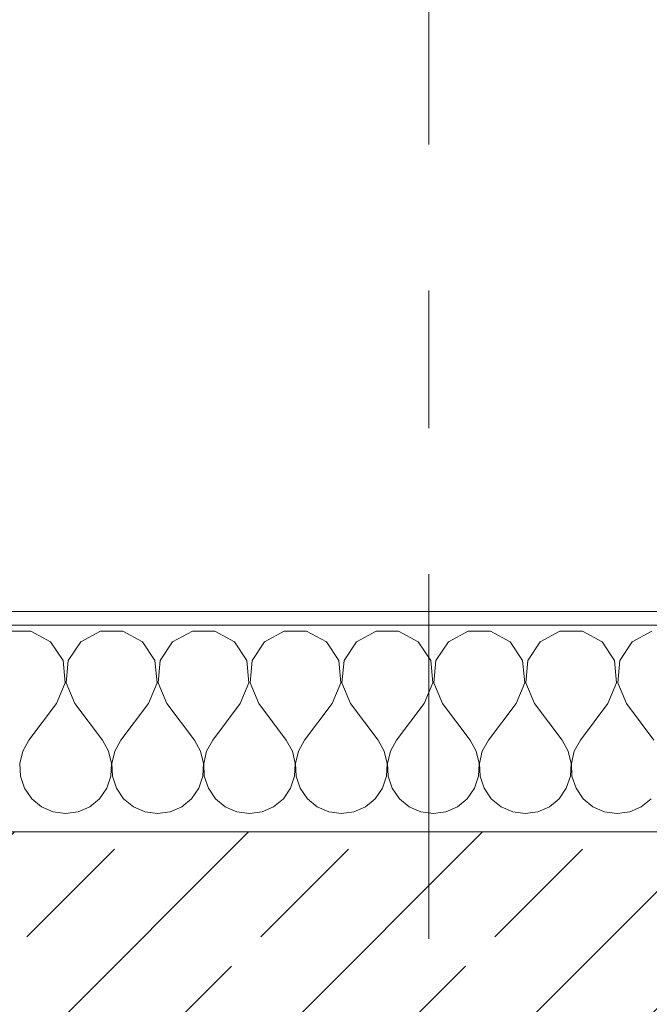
# Model space of a CAD drawing. Header units: metres. Extents: x -4 to 100, y -11 to 17.
# Tile 532 of 656: x 39.833 to 40.29, y 13.57 to 14.284. Entities that reach past the tile are written whole.
import ezdxf

# ---------------------------------------------------------------- set-up
doc = ezdxf.new("R2010")
doc.units = ezdxf.units.M
doc.header["$MEASUREMENT"] = 0
doc.linetypes.add('Strichlinie doppelt', pattern=[0.546806, 0.264583, -0.105833, 0.070556, -0.105833])
for name, color, linetype in [('152 - Bemaßung_ Beschriftung.Ausbau', 7, 'Continuous'), ('451 - Universal.Achsen Raster', 7, 'Continuous'), ('603 - Struktur.Bodenplatte_ Decke Roh', 7, 'Continuous'), ('604 - Struktur.Wand Aussen', 7, 'Continuous')]:
    doc.layers.add(name, color=color, linetype=linetype)
doc.styles.add('ERSTELLTER_STIL_2', font='txt')
doc.dimstyles.new('ERSTELLTER_STIL__5', dxfattribs={"dimtxt": 0.1, "dimasz": 0.0532, "dimexe": 0.18, "dimexo": 0.0625, "dimgap": 0, "dimtad": 1, "dimtih": 1, "dimtoh": 1, "dimzin": 0, "dimdsep": 46, "dimtxsty": 'ERSTELLTER_STIL_2', "dimblk": 'ARROWHEAD_2', "dimblk1": 'ARROWHEAD_2', "dimblk2": 'ARROWHEAD_2', "dimcen": 0.09, "dimse1": 1, "dimse2": 1, "dimclrd": 7, "dimclre": 7, "dimclrt": 7, "dimazin": 0, "dimtfac": 1, "dimtdec": 4, "dimtmove": 0, "dimatfit": 3, "dimfxl": 1, "dimtolj": 1, "dimtzin": 0, "dimarcsym": 0})

# ---------------------------------------------------------------- blocks, each defined once
blk = doc.blocks.new('*X73')
at = {"layer": '604 - Struktur.Wand Aussen', "color": 7, "linetype": 'Continuous', "lineweight": 5}
for p, q in [((39.84145, 13.84066), (39.82521, 13.84066)), ((39.85576, 13.83299), (39.84145, 13.84066)), ((39.89188, 13.84066), (39.87757, 13.83299)), ((39.90812, 13.84066), (39.89188, 13.84066)), ((39.92243, 13.83299), (39.90812, 13.84066)), ((39.95855, 13.84066), (39.94424, 13.83299)), ((39.97479, 13.84066), (39.95855, 13.84066)), ((39.9891, 13.83299), (39.97479, 13.84066)), ((40.02521, 13.84066), (40.0109, 13.83299)), ((40.04145, 13.84066), (40.02521, 13.84066)), ((40.05576, 13.83299), (40.04145, 13.84066)), ((40.09188, 13.84066), (40.07757, 13.83299)), ((40.10812, 13.84066), (40.09188, 13.84066)), ((40.12243, 13.83299), (40.10812, 13.84066)), ((40.15855, 13.84066), (40.14424, 13.83299)), ((40.17479, 13.84066), (40.15855, 13.84066)), ((40.1891, 13.83299), (40.17479, 13.84066)), ((40.22521, 13.84066), (40.2109, 13.83299)), ((40.24145, 13.84066), (40.22521, 13.84066)), ((40.25576, 13.83299), (40.24145, 13.84066)), ((40.29188, 13.84066), (40.27757, 13.83299)), ((39.86475, 13.81947), (39.85576, 13.83299)), ((39.87757, 13.83299), (39.86858, 13.81947)), ((39.93142, 13.81947), (39.92243, 13.83299)), ((39.94424, 13.83299), (39.93525, 13.81947)), ((39.99808, 13.81947), (39.9891, 13.83299)), ((40.0109, 13.83299), (40.00192, 13.81947)), ((40.06475, 13.81947), (40.05576, 13.83299)), ((40.07757, 13.83299), (40.06858, 13.81947)), ((40.13142, 13.81947), (40.12243, 13.83299)), ((40.14424, 13.83299), (40.13525, 13.81947)), ((40.19808, 13.81947), (40.1891, 13.83299)), ((40.2109, 13.83299), (40.20192, 13.81947)), ((40.26475, 13.81947), (40.25576, 13.83299)), ((40.27757, 13.83299), (40.26858, 13.81947)), ((39.86629, 13.8033), (39.86475, 13.81947)), ((39.86858, 13.81947), (39.86705, 13.8033)), ((39.93295, 13.8033), (39.93142, 13.81947)), ((39.93525, 13.81947), (39.93371, 13.8033)), ((39.99962, 13.8033), (39.99808, 13.81947)), ((40.00192, 13.81947), (40.00038, 13.8033)), ((40.06629, 13.8033), (40.06475, 13.81947)), ((40.06858, 13.81947), (40.06705, 13.8033)), ((40.13295, 13.8033), (40.13142, 13.81947)), ((40.13525, 13.81947), (40.13371, 13.8033)), ((40.19962, 13.8033), (40.19808, 13.81947)), ((40.20192, 13.81947), (40.20038, 13.8033)), ((40.26629, 13.8033), (40.26475, 13.81947)), ((40.26858, 13.81947), (40.26705, 13.8033)), ((39.86, 13.78833), (39.86629, 13.8033)), ((39.86705, 13.8033), (39.87333, 13.78833)), ((39.92667, 13.78833), (39.93295, 13.8033)), ((39.93371, 13.8033), (39.94, 13.78833)), ((39.99333, 13.78833), (39.99962, 13.8033)), ((40.00038, 13.8033), (40.00667, 13.78833)), ((40.06, 13.78833), (40.06629, 13.8033)), ((40.06705, 13.8033), (40.07333, 13.78833)), ((40.12667, 13.78833), (40.13295, 13.8033)), ((40.13371, 13.8033), (40.14, 13.78833)), ((40.19333, 13.78833), (40.19962, 13.8033)), ((40.20038, 13.8033), (40.20667, 13.78833)), ((40.26, 13.78833), (40.26629, 13.8033)), ((40.26705, 13.8033), (40.27333, 13.78833)), ((39.86, 13.78833), (39.84, 13.76167)), ((39.87333, 13.78833), (39.89333, 13.76167)), ((39.92667, 13.78833), (39.90667, 13.76167)), ((39.94, 13.78833), (39.96, 13.76167)), ((39.99333, 13.78833), (39.97333, 13.76167)), ((40.00667, 13.78833), (40.02667, 13.76167)), ((40.06, 13.78833), (40.04, 13.76167)), ((40.07333, 13.78833), (40.09333, 13.76167)), ((40.12667, 13.78833), (40.10667, 13.76167)), ((40.14, 13.78833), (40.16, 13.76167)), ((40.19333, 13.78833), (40.17333, 13.76167)), ((40.20667, 13.78833), (40.22667, 13.76167)), ((40.26, 13.78833), (40.24, 13.76167)), ((40.27333, 13.78833), (40.29333, 13.76167)), ((39.84, 13.76167), (39.83555, 13.75362)), ((39.89778, 13.75362), (39.89333, 13.76167)), ((39.90667, 13.76167), (39.90222, 13.75362)), ((39.96445, 13.75362), (39.96, 13.76167)), ((39.97333, 13.76167), (39.96888, 13.75362)), ((40.03112, 13.75362), (40.02667, 13.76167)), ((40.04, 13.76167), (40.03555, 13.75362)), ((40.09778, 13.75362), (40.09333, 13.76167)), ((40.10667, 13.76167), (40.10222, 13.75362)), ((40.16445, 13.75362), (40.16, 13.76167)), ((40.17333, 13.76167), (40.16888, 13.75362)), ((40.23112, 13.75362), (40.22667, 13.76167)), ((40.24, 13.76167), (40.23555, 13.75362)), ((39.83555, 13.75362), (39.83347, 13.74466)), ((39.89987, 13.74466), (39.89778, 13.75362)), ((39.90222, 13.75362), (39.90013, 13.74466)), ((39.96653, 13.74466), (39.96445, 13.75362)), ((39.96888, 13.75362), (39.9668, 13.74466)), ((40.0332, 13.74466), (40.03112, 13.75362)), ((40.03555, 13.75362), (40.03347, 13.74466)), ((40.09987, 13.74466), (40.09778, 13.75362)), ((40.10222, 13.75362), (40.10013, 13.74466)), ((40.16653, 13.74466), (40.16445, 13.75362)), ((40.16888, 13.75362), (40.1668, 13.74466)), ((40.2332, 13.74466), (40.23112, 13.75362)), ((40.23555, 13.75362), (40.23347, 13.74466)), ((39.83347, 13.74466), (39.83391, 13.73547)), ((39.89942, 13.73547), (39.89987, 13.74466)), ((39.90013, 13.74466), (39.90058, 13.73547)), ((39.96609, 13.73547), (39.96653, 13.74466)), ((39.9668, 13.74466), (39.96725, 13.73547)), ((40.03275, 13.73547), (40.0332, 13.74466)), ((40.03347, 13.74466), (40.03391, 13.73547)), ((40.09942, 13.73547), (40.09987, 13.74466)), ((40.10013, 13.74466), (40.10058, 13.73547)), ((40.16609, 13.73547), (40.16653, 13.74466)), ((40.1668, 13.74466), (40.16725, 13.73547)), ((40.23275, 13.73547), (40.2332, 13.74466)), ((40.23347, 13.74466), (40.23391, 13.73547)), ((39.83391, 13.73547), (39.83685, 13.72676)), ((39.89648, 13.72676), (39.89942, 13.73547)), ((39.90058, 13.73547), (39.90352, 13.72676)), ((39.96315, 13.72676), (39.96609, 13.73547)), ((39.96725, 13.73547), (39.97019, 13.72676)), ((40.02981, 13.72676), (40.03275, 13.73547)), ((40.03391, 13.73547), (40.03685, 13.72676)), ((40.09648, 13.72676), (40.09942, 13.73547)), ((40.10058, 13.73547), (40.10352, 13.72676)), ((40.16315, 13.72676), (40.16609, 13.73547)), ((40.16725, 13.73547), (40.17019, 13.72676)), ((40.22981, 13.72676), (40.23275, 13.73547)), ((40.23391, 13.73547), (40.23685, 13.72676)), ((39.83685, 13.72676), (39.84206, 13.71918)), ((39.89127, 13.71918), (39.89648, 13.72676)), ((39.90352, 13.72676), (39.90873, 13.71918)), ((39.95794, 13.71918), (39.96315, 13.72676)), ((39.97019, 13.72676), (39.97539, 13.71918)), ((40.02461, 13.71918), (40.02981, 13.72676)), ((40.03685, 13.72676), (40.04206, 13.71918)), ((40.09127, 13.71918), (40.09648, 13.72676)), ((40.10352, 13.72676), (40.10873, 13.71918)), ((40.15794, 13.71918), (40.16315, 13.72676)), ((40.17019, 13.72676), (40.17539, 13.71918)), ((40.22461, 13.71918), (40.22981, 13.72676)), ((40.23685, 13.72676), (40.24206, 13.71918)), ((39.84206, 13.71918), (39.84914, 13.71331)), ((39.88419, 13.71331), (39.89127, 13.71918)), ((39.90873, 13.71918), (39.91581, 13.71331)), ((39.95086, 13.71331), (39.95794, 13.71918)), ((39.97539, 13.71918), (39.98248, 13.71331)), ((40.01752, 13.71331), (40.02461, 13.71918)), ((40.04206, 13.71918), (40.04914, 13.71331)), ((40.08419, 13.71331), (40.09127, 13.71918)), ((40.10873, 13.71918), (40.11581, 13.71331)), ((40.15086, 13.71331), (40.15794, 13.71918)), ((40.17539, 13.71918), (40.18248, 13.71331)), ((40.21752, 13.71331), (40.22461, 13.71918)), ((40.24206, 13.71918), (40.24914, 13.71331)), ((40.28419, 13.71331), (40.29127, 13.71918)), ((39.84914, 13.71331), (39.85756, 13.7096)), ((39.85756, 13.7096), (39.86667, 13.70833)), ((39.86667, 13.70833), (39.87578, 13.7096)), ((39.87578, 13.7096), (39.88419, 13.71331)), ((39.91581, 13.71331), (39.92422, 13.7096)), ((39.92422, 13.7096), (39.93333, 13.70833)), ((39.93333, 13.70833), (39.94244, 13.7096)), ((39.94244, 13.7096), (39.95086, 13.71331)), ((39.98248, 13.71331), (39.99089, 13.7096)), ((39.99089, 13.7096), (40, 13.70833)), ((40, 13.70833), (40.00911, 13.7096)), ((40.00911, 13.7096), (40.01752, 13.71331)), ((40.04914, 13.71331), (40.05756, 13.7096)), ((40.05756, 13.7096), (40.06667, 13.70833)), ((40.06667, 13.70833), (40.07578, 13.7096)), ((40.07578, 13.7096), (40.08419, 13.71331)), ((40.11581, 13.71331), (40.12422, 13.7096)), ((40.12422, 13.7096), (40.13333, 13.70833)), ((40.13333, 13.70833), (40.14244, 13.7096)), ((40.14244, 13.7096), (40.15086, 13.71331)), ((40.18248, 13.71331), (40.19089, 13.7096)), ((40.19089, 13.7096), (40.2, 13.70833)), ((40.2, 13.70833), (40.20911, 13.7096)), ((40.20911, 13.7096), (40.21752, 13.71331)), ((40.24914, 13.71331), (40.25756, 13.7096)), ((40.25756, 13.7096), (40.26667, 13.70833)), ((40.26667, 13.70833), (40.27578, 13.7096)), ((40.27578, 13.7096), (40.28419, 13.71331))]:
    blk.add_line(p, q, dxfattribs=at)
blk = doc.blocks.new('*D304')
at = {"layer": '152 - Bemaßung_ Beschriftung.Ausbau', "color": 7, "linetype": 'Continuous', "lineweight": 5}
for p, q in [((39.53, 14.8025), (39.53, 14.9075)), ((39.55021, 14.89), (39.50979, 14.82)), ((40.74021, 14.89), (40.69979, 14.82)), ((37.13, 14.855), (39.53, 14.855)), ((39.53, 14.855), (40.72, 14.855))]:
    blk.add_line(p, q, dxfattribs=at)
at = {"layer": '152 - Bemaßung_ Beschriftung.Ausbau', "color": 7, "lineweight": 5, "insert": (39.99197, 14.875), "char_height": 0.1, "attachment_point": 7, "style": 'ERSTELLTER_STIL_2'}
blk.add_mtext('\\A1;{\\pql;\\fArial|b0|i0|c0|p38;1,19}', dxfattribs=at)
blk = doc.blocks.new('ARROWHEAD_2')
at = {"color": 0, "linetype": 'Continuous', "lineweight": 0}
for p, q in [((-0.378, -0.655), (0.378, 0.655)), ((0, 0), (-1, 0))]:
    blk.add_line(p, q, dxfattribs=at)
blk = doc.blocks.new('*D305')
at = {"layer": '152 - Bemaßung_ Beschriftung.Ausbau', "color": 7, "linetype": 'Continuous', "lineweight": 5}
for p, q in [((40.72, 14.8025), (40.72, 14.9075)), ((40.74021, 14.89), (40.69979, 14.82)), ((43.14021, 14.89), (43.09979, 14.82)), ((39.53, 14.855), (40.72, 14.855)), ((40.72, 14.855), (43.12, 14.855))]:
    blk.add_line(p, q, dxfattribs=at)
at = {"layer": '152 - Bemaßung_ Beschriftung.Ausbau', "color": 7, "lineweight": 5, "char_height": 0.1, "attachment_point": 7, "style": 'ERSTELLTER_STIL_2'}
for s, insert in [('\\A1;{\\pql;\\fArial|b0|i0|c0|p38;2,40}', (41.78697, 14.875)), ('\\A1;{\\pql;\\fArial|b0|i0|c0|p38;2,01}', (41.78697, 14.735))]:
    blk.add_mtext(s, dxfattribs=dict(at, insert=insert))
blk = doc.blocks.new('*D338')
at = {"layer": '152 - Bemaßung_ Beschriftung.Ausbau', "color": 7, "linetype": 'Continuous', "lineweight": 5}
for p, q in [((36.58999, 15.3025), (36.58999, 15.4075)), ((36.6102, 15.39), (36.56978, 15.32)), ((40.0702, 15.39), (40.02978, 15.32)), ((36.46999, 15.355), (36.58999, 15.355)), ((36.58999, 15.355), (40.04999, 15.355))]:
    blk.add_line(p, q, dxfattribs=at)
at = {"layer": '152 - Bemaßung_ Beschriftung.Ausbau', "color": 7, "lineweight": 5, "char_height": 0.1, "attachment_point": 7, "style": 'ERSTELLTER_STIL_2'}
for s, insert in [('\\A1;{\\pql;\\fArial|b0|i0|c0|p38;3,46}', (38.11107, 15.375)), ('\\A1;{\\pql;\\fArial|b0|i0|c0|p38;16}', (39.87799, 15.375))]:
    blk.add_mtext(s, dxfattribs=dict(at, insert=insert))
blk = doc.blocks.new('*D339')
at = {"layer": '152 - Bemaßung_ Beschriftung.Ausbau', "color": 7, "linetype": 'Continuous', "lineweight": 5}
for p, q in [((40.04999, 15.3025), (40.04999, 15.4075)), ((40.0702, 15.39), (40.02978, 15.32)), ((40.2302, 15.39), (40.18978, 15.32)), ((36.58999, 15.355), (40.04999, 15.355)), ((40.04999, 15.355), (40.20999, 15.355))]:
    blk.add_line(p, q, dxfattribs=at)
blk = doc.blocks.new('*D340')
at = {"layer": '152 - Bemaßung_ Beschriftung.Ausbau', "color": 7, "linetype": 'Continuous', "lineweight": 5}
for p, q in [((40.20999, 15.3025), (40.20999, 15.4075)), ((40.2302, 15.39), (40.18978, 15.32)), ((47.26023, 15.39), (47.21982, 15.32)), ((40.04999, 15.355), (40.20999, 15.355)), ((40.20999, 15.355), (47.24003, 15.355))]:
    blk.add_line(p, q, dxfattribs=at)
at = {"layer": '152 - Bemaßung_ Beschriftung.Ausbau', "color": 7, "lineweight": 5, "char_height": 0.1, "attachment_point": 7, "style": 'ERSTELLTER_STIL_2'}
for s, insert in [('\\A1;{\\pql;\\fArial|b0|i0|c0|p38;7,03}', (43.51609, 15.375)), ('\\A1;{\\pql;\\fArial|b0|i0|c0|p38;17}', (47.06802, 15.375))]:
    blk.add_mtext(s, dxfattribs=dict(at, insert=insert))
blk = doc.blocks.new('*D341')
at = {"layer": '152 - Bemaßung_ Beschriftung.Ausbau', "color": 7, "linetype": 'Continuous', "lineweight": 5}
for p, q in [((47.24003, 15.3025), (47.24003, 15.4075)), ((47.26023, 15.39), (47.21982, 15.32)), ((47.43023, 15.39), (47.38982, 15.32)), ((40.20999, 15.355), (47.24003, 15.355)), ((47.24003, 15.355), (47.41003, 15.355))]:
    blk.add_line(p, q, dxfattribs=at)
blk = doc.blocks.new('*D375')
at = {"layer": '152 - Bemaßung_ Beschriftung.Ausbau', "color": 7, "linetype": 'Continuous', "lineweight": 5}
for p, q in [((36.67999, 15.8025), (36.67999, 15.9075)), ((36.7002, 15.89), (36.65978, 15.82)), ((40.0002, 15.89), (39.95978, 15.82)), ((36.37999, 15.855), (36.67999, 15.855)), ((36.67999, 15.855), (39.97999, 15.855))]:
    blk.add_line(p, q, dxfattribs=at)
at = {"layer": '152 - Bemaßung_ Beschriftung.Ausbau', "color": 7, "lineweight": 5, "insert": (38.19696, 15.875), "char_height": 0.1, "attachment_point": 7, "style": 'ERSTELLTER_STIL_2'}
blk.add_mtext('\\A1;{\\pql;\\fArial|b0|i0|c0|p38;3,30}', dxfattribs=at)
blk = doc.blocks.new('*D376')
at = {"layer": '152 - Bemaßung_ Beschriftung.Ausbau', "color": 7, "linetype": 'Continuous', "lineweight": 5}
for p, q in [((39.97999, 15.8025), (39.97999, 15.9075)), ((40.0002, 15.89), (39.95978, 15.82)), ((40.3002, 15.89), (40.25978, 15.82)), ((36.67999, 15.855), (39.97999, 15.855)), ((39.97999, 15.855), (40.27999, 15.855))]:
    blk.add_line(p, q, dxfattribs=at)
at = {"layer": '152 - Bemaßung_ Beschriftung.Ausbau', "color": 7, "lineweight": 5, "insert": (40.0541, 15.875), "char_height": 0.1, "attachment_point": 7, "style": 'ERSTELLTER_STIL_2'}
blk.add_mtext('\\A1;{\\pql;\\fArial|b0|i0|c0|p38;30}', dxfattribs=at)
blk = doc.blocks.new('*D377')
at = {"layer": '152 - Bemaßung_ Beschriftung.Ausbau', "color": 7, "linetype": 'Continuous', "lineweight": 5}
for p, q in [((40.27999, 15.8025), (40.27999, 15.9075)), ((40.3002, 15.89), (40.25978, 15.82)), ((43.6002, 15.89), (43.55978, 15.82)), ((39.97999, 15.855), (40.27999, 15.855)), ((40.27999, 15.855), (43.57999, 15.855))]:
    blk.add_line(p, q, dxfattribs=at)
at = {"layer": '152 - Bemaßung_ Beschriftung.Ausbau', "color": 7, "lineweight": 5, "insert": (41.79696, 15.875), "char_height": 0.1, "attachment_point": 7, "style": 'ERSTELLTER_STIL_2'}
blk.add_mtext('\\A1;{\\pql;\\fArial|b0|i0|c0|p38;3,30}', dxfattribs=at)
blk = doc.blocks.new('*D378')
at = {"layer": '152 - Bemaßung_ Beschriftung.Ausbau', "color": 7, "linetype": 'Continuous', "lineweight": 5}
for p, q in [((43.57999, 15.8025), (43.57999, 15.9075)), ((43.6002, 15.89), (43.55978, 15.82)), ((43.9002, 15.89), (43.85978, 15.82)), ((40.27999, 15.855), (43.57999, 15.855)), ((43.57999, 15.855), (43.87999, 15.855))]:
    blk.add_line(p, q, dxfattribs=at)
at = {"layer": '152 - Bemaßung_ Beschriftung.Ausbau', "color": 7, "lineweight": 5, "insert": (43.6541, 15.875), "char_height": 0.1, "attachment_point": 7, "style": 'ERSTELLTER_STIL_2'}
blk.add_mtext('\\A1;{\\pql;\\fArial|b0|i0|c0|p38;30}', dxfattribs=at)

msp = doc.modelspace()

# ---------------------------------------------------------------- hatches: boundary and pattern name
at = {"layer": '604 - Struktur.Wand Aussen', "linetype": 'Continuous', "lineweight": 0, "true_color": 0x000000}
h = msp.add_hatch(dxfattribs=at)
h.set_pattern_fill('Verputz_0001', color=18, style=0, pattern_type=2)
h.set_pattern_definition([(0, (0, 0), (0, 0.08660254), [0, -0.05]), (0, (0.025, 0.0433), (0, 0.08660254), [0, -0.05])])
h.paths.add_polyline_path([(39.44, 13.855), (39.44, 13.845), (40.81, 13.845), (40.81, 13.855)])
h = msp.add_hatch(dxfattribs=at)
h.set_pattern_fill('Beton__Stahlbeton_0001', color=18, style=0, pattern_type=2)
h.set_pattern_definition([(45, (0, 0), (-0.0848528, 0.0848528), []), (45, (-0.04243, 0.04243), (-0.0848528, 0.0848528), [0.09, -0.03])])
h.paths.add_polyline_path([(39.47, 13.695), (39.47, 13.575), (39.53, 13.575), (39.53, 13.505), (39.53, 13.455), (40.72, 13.455), (40.72, 13.505), (40.72, 13.575), (40.78, 13.575), (40.78, 13.695)])

# ---------------------------------------------------------------- linework, layer by layer
at = {"layer": '451 - Universal.Achsen Raster', "color": 160, "linetype": 'Strichlinie doppelt', "lineweight": 9, "true_color": 0x3232ff}
msp.add_line((40.12999, -10.585), (40.12999, 16.355), dxfattribs=at)
at = {"layer": '603 - Struktur.Bodenplatte_ Decke Roh', "color": 7, "linetype": 'Continuous', "lineweight": 18, "flags": 128}
msp.add_lwpolyline([(62.27503, 0.005), (62.27503, 13.695), (50.77999, 13.695), (50.77999, 13.455), (50.77999, 12.99998), (50.84003, 12.99998), (50.84003, 8.58498), (49.03003, 8.58498), (49.03003, 8.72498), (47.41003, 8.72498), (47.41003, 12.99998), (47.47999, 12.99998), (47.47999, 13.455), (47.47999, 13.695), (14.77999, 13.695)], dxfattribs=at)
at = {"layer": '604 - Struktur.Wand Aussen', "color": 7, "linetype": 'Continuous', "lineweight": 5}
msp.add_line((40.78, 13.845), (39.47, 13.845), dxfattribs=at)
at = {"layer": '604 - Struktur.Wand Aussen', "color": 7, "linetype": 'Continuous', "lineweight": 13}
msp.add_line((40.78, 13.695), (39.47, 13.695), dxfattribs=at)
at = {"layer": '604 - Struktur.Wand Aussen', "color": 7, "linetype": 'Continuous', "lineweight": 5, "flags": 128}
msp.add_lwpolyline([(40.81, 13.855), (39.44, 13.855)], dxfattribs=at)

# ---------------------------------------------------------------- block references
at = {"layer": '604 - Struktur.Wand Aussen', "color": 7, "lineweight": 18}
msp.add_blockref('*X73', (0, 0), dxfattribs=at)

# ---------------------------------------------------------------- dimensions: what is measured, and where the dimension line sits
at = {"layer": '152 - Bemaßung_ Beschriftung.Ausbau', "color": 7, "linetype": 'Continuous', "lineweight": 5}
for base, p1, p2, picture, middle in [((39.97999, 15.855), (36.67999, 12.99998), (39.97999, 12.99998), '*D375', (38.32684, 15.925)), ((40.27999, 15.855), (39.97999, 12.99998), (40.27999, 12.99998), '*D376', (40.13034, 15.925)), ((43.57999, 15.855), (40.27999, 12.99998), (43.57999, 12.99998), '*D377', (41.92684, 15.925)), ((43.87999, 15.855), (43.57999, 12.99998), (43.87999, 12.99998), '*D378', (43.73034, 15.925)), ((40.04999, 15.355), (36.58999, 10.61749), (40.04999, 10.72857), '*D338', (38.24096, 15.425)), ((47.24003, 15.355), (40.20999, 10.72857), (47.24003, 10.73469), '*D340', (43.64597, 15.425)), ((40.20999, 15.355), (40.04999, 10.72857), (40.20999, 10.72857), '*D339', (39.95422, 15.425)), ((47.41003, 15.355), (47.24003, 10.73469), (47.41003, 10.73469), '*D341', (47.14426, 15.425)), ((40.72, 14.855), (39.53, 13.575), (40.72, 13.575), '*D304', (40.12185, 14.925)), ((43.12, 14.855), (40.72, 13.575), (43.12, 13.575), '*D305', (41.91685, 14.925))]:
    dim = msp.add_linear_dim(base=base, p1=p1, p2=p2, angle=0, dimstyle='ERSTELLTER_STIL__5', dxfattribs=at)
    dim.commit()
    dim.dimension.update_dxf_attribs({"geometry": picture, "text_midpoint": middle, "dimtype": 160})

doc.saveas('drawing.dxf')
